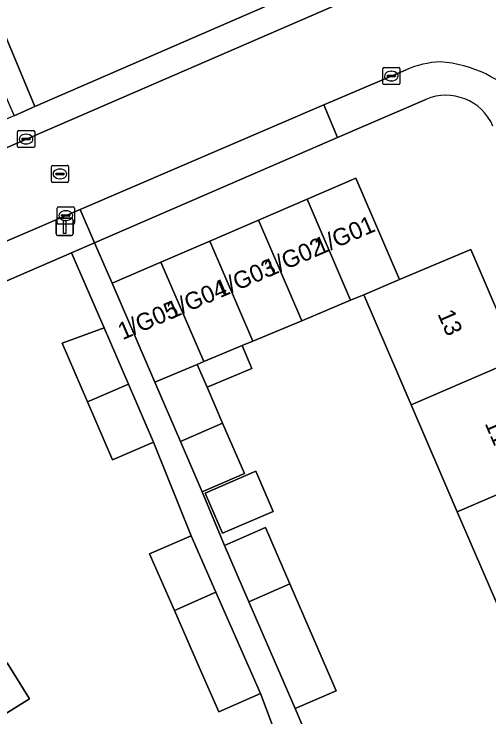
# Model space of a CAD drawing. Extents: x 159352 to 160617, y 385888 to 387323.
# Drawn here: x 159542.36 to 159569.99, y 386200.82 to 386241.72 of the extents above; entities that cross this region are included whole.
import ezdxf

# ---------------------------------------------------------------- set-up
doc = ezdxf.new("R2010")
doc.units = 0
for name, color, linetype in [('IMGEO_Erf', 7, 'Continuous'), ('IMGEO_Kolk', 7, 'Continuous'), ('IMGEO_Lichtmast', 7, 'Continuous'), ('IMGEO_Pand', 7, 'Continuous'), ('IMGEO_Pand_nummerreeks', 7, 'Continuous'), ('IMGEO_Rijbaan_lokaal_open', 7, 'Continuous'), ('IMGEO_Rioolput', 7, 'Continuous'), ('IMGEO_Voetpad_open', 7, 'Continuous')]:
    doc.layers.add(name, color=color, linetype=linetype)

msp = doc.modelspace()

# ---------------------------------------------------------------- linework, layer by layer
at = {"layer": 'IMGEO_Erf'}
for points in [[(159540.72, 386243.167), (159543.566, 386236.338), (159562.96, 386244.778)], [(159566.319, 386236.755), (159561.184, 386234.532), (159547.044, 386228.411), (159548.072, 386226.056), (159550.906, 386227.278), (159553.741, 386228.5), (159556.575, 386229.721), (159559.41, 386230.943), (159562.244, 386232.165), (159564.78, 386226.281), (159568.937, 386228.029), (159571.679, 386221.667), (159574.364, 386215.438), (159577.048, 386209.211), (159579.733, 386202.982), (159582.418, 386196.754), (159585.102, 386190.527), (159587.847, 386184.159), (159581.632, 386181.48), (159579.653, 386186.072), (159578.888, 386187.847), (159576.203, 386194.074), (159573.519, 386200.302), (159570.833, 386206.531)], [(159555.559, 386198.293), (159557.775, 386199.294), (159556.696, 386202.183), (159554.277, 386201.118), (159553.131, 386203.721), (159551.683, 386207.012), (159550.235, 386210.304), (159552.654, 386211.368), (159550.47, 386216.811), (159548.082, 386215.78), (159546.622, 386219.159), (159545.151, 386222.565), (159547.595, 386223.466), (159545.705, 386227.831), (159517.863, 386215.778)], [(159570.833, 386206.531), (159568.149, 386212.758), (159565.464, 386218.987), (159562.706, 386225.385), (159561.943, 386225.066), (159559.095, 386223.876), (159556.247, 386222.686), (159555.639, 386222.432), (159556.193, 386221.106), (159553.586, 386220.016), (159554.493, 386217.914), (159555.759, 386214.98), (159553.304, 386213.921), (159554.601, 386210.802), (159556.994, 386211.838), (159558.412, 386208.559), (159561.1, 386202.345), (159558.706, 386201.31), (159560.028, 386198.213)], [(159532.957, 386195.506), (159529.585, 386200.956), (159526.159, 386206.494), (159522.909, 386211.746), (159522.379, 386211.419), (159522.251, 386211.626), (159530.486, 386216.721), (159530.61, 386216.519), (159530.157, 386216.238), (159532.116, 386213.072), (159533.226, 386213.759), (159534.522, 386211.671), (159535.863, 386209.511), (159536.07, 386209.177), (159534.998, 386208.513), (159536.881, 386205.471), (159538.814, 386206.667), (159540.889, 386203.314), (159541.953, 386203.973), (159543.251, 386201.877), (159541.325, 386200.685)]]:
    msp.add_lwpolyline(points, dxfattribs=at)
msp.add_lwpolyline([(159557.426, 386212.781), (159554.493, 386211.516), (159553.486, 386213.85), (159556.42, 386215.115)], close=True, dxfattribs=at)
msp.add_arc((159567.492, 386234.02), 2.976, 23.2513, 113.2167, dxfattribs=at)
at = {"layer": 'IMGEO_Kolk'}
for p, q in [((159563.81, 386237.69), (159563.81, 386238.542)), ((159563.885, 386238.616), (159564.737, 386238.616)), ((159564.811, 386238.542), (159564.811, 386237.69)), ((159564.069, 386238.11), (159564.069, 386238.122)), ((159564.507, 386238.073), (159564.109, 386238.073)), ((159564.112, 386238.159), (159564.51, 386238.159)), ((159564.298, 386238.396), (159564.323, 386238.396)), ((159564.553, 386238.122), (159564.553, 386238.11)), ((159564.321, 386237.836), (159564.296, 386237.836)), ((159564.737, 386237.616), (159563.885, 386237.616)), ((159542.554, 386234.024), (159542.554, 386234.876)), ((159542.629, 386234.95), (159543.481, 386234.95)), ((159543.555, 386234.876), (159543.555, 386234.024)), ((159542.813, 386234.444), (159542.813, 386234.456)), ((159543.251, 386234.407), (159542.853, 386234.407)), ((159542.856, 386234.493), (159543.254, 386234.493)), ((159543.042, 386234.73), (159543.067, 386234.73)), ((159543.297, 386234.456), (159543.297, 386234.444)), ((159543.065, 386234.17), (159543.04, 386234.17)), ((159543.481, 386233.95), (159542.629, 386233.95)), ((159544.866, 386229.571), (159544.866, 386230.423)), ((159544.941, 386230.497), (159545.793, 386230.497)), ((159545.867, 386230.423), (159545.867, 386229.571)), ((159545.125, 386229.991), (159545.125, 386230.003)), ((159545.563, 386229.954), (159545.165, 386229.954)), ((159545.168, 386230.04), (159545.566, 386230.04)), ((159545.354, 386230.277), (159545.379, 386230.277)), ((159545.609, 386230.003), (159545.609, 386229.991)), ((159545.793, 386229.497), (159544.941, 386229.497)), ((159545.377, 386229.717), (159545.352, 386229.717))]:
    msp.add_line(p, q, dxfattribs=at)
for points in [[(159563.81, 386237.69), (159563.81, 386238.542)], [(159563.885, 386238.616), (159564.737, 386238.616)], [(159564.811, 386238.542), (159564.811, 386237.69)], [(159564.737, 386237.616), (159563.885, 386237.616)], [(159542.554, 386234.024), (159542.554, 386234.876)], [(159542.629, 386234.95), (159543.481, 386234.95)], [(159543.555, 386234.876), (159543.555, 386234.024)], [(159543.481, 386233.95), (159542.629, 386233.95)], [(159544.866, 386229.571), (159544.866, 386230.423)], [(159544.941, 386230.497), (159545.793, 386230.497)], [(159545.867, 386230.423), (159545.867, 386229.571)], [(159545.793, 386229.497), (159544.941, 386229.497)]]:
    msp.add_lwpolyline(points, dxfattribs=at)
for centre, radius, start, end in [((159563.887, 386238.54), 0.0765, 91.552, 178.448), ((159563.887, 386238.54), 0.0765, 91.552, 178.448), ((159564.735, 386238.54), 0.0765, 1.552, 88.448), ((159564.735, 386238.54), 0.0765, 1.552, 88.448), ((159564.109, 386238.119), 0.0403, 85.8775, 175.7526), ((159564.106, 386238.109), 0.0366, 178.938, 274.7102), ((159564.51, 386238.116), 0.043, 264.8664, 352.4533), ((159564.514, 386238.121), 0.0386, 1.7309, 96.639), ((159563.887, 386237.692), 0.0765, 181.552, 268.448), ((159563.887, 386237.692), 0.0765, 181.552, 268.448), ((159564.735, 386237.692), 0.0765, 271.552, 358.448), ((159564.735, 386237.692), 0.0765, 271.552, 358.448), ((159542.631, 386234.874), 0.0765, 91.552, 178.448), ((159542.631, 386234.874), 0.0765, 91.552, 178.448), ((159543.479, 386234.874), 0.0765, 1.552, 88.448), ((159543.479, 386234.874), 0.0765, 1.552, 88.448), ((159542.853, 386234.453), 0.0403, 85.8775, 175.7526), ((159542.85, 386234.443), 0.0366, 178.938, 274.7102), ((159543.254, 386234.45), 0.043, 264.8664, 352.4533), ((159543.258, 386234.455), 0.0386, 1.7309, 96.639), ((159542.631, 386234.026), 0.0765, 181.552, 268.448), ((159542.631, 386234.026), 0.0765, 181.552, 268.448), ((159543.479, 386234.026), 0.0765, 271.552, 358.448), ((159543.479, 386234.026), 0.0765, 271.552, 358.448), ((159544.943, 386230.421), 0.0765, 91.552, 178.448), ((159544.943, 386230.421), 0.0765, 91.552, 178.448), ((159545.791, 386230.421), 0.0765, 1.552, 88.448), ((159545.791, 386230.421), 0.0765, 1.552, 88.448), ((159545.165, 386230), 0.0403, 85.8775, 175.7526), ((159545.162, 386229.99), 0.0366, 178.938, 274.7102), ((159545.566, 386229.997), 0.043, 264.8664, 352.4533), ((159545.57, 386230.002), 0.0386, 1.7309, 96.639), ((159544.943, 386229.573), 0.0765, 181.552, 268.448), ((159544.943, 386229.573), 0.0765, 181.552, 268.448), ((159545.791, 386229.573), 0.0765, 271.552, 358.448), ((159545.791, 386229.573), 0.0765, 271.552, 358.448)]:
    msp.add_arc(centre, radius, start, end, dxfattribs=at)
for centre, major_axis, ratio, start_param, end_param in [((159564.297, 386238.116), (-0.387, 0.002), 0.722429, 4.712389, 7.853982), ((159564.322, 386238.116), (-0.39, 0.002), 0.717154, 1.570796, 4.712389), ((159543.041, 386234.45), (-0.387, 0.002), 0.722429, 4.712389, 7.853982), ((159543.066, 386234.45), (-0.39, 0.002), 0.717154, 1.570796, 4.712389), ((159545.353, 386229.997), (-0.387, 0.002), 0.722429, 4.712389, 7.853982), ((159545.378, 386229.997), (-0.39, 0.002), 0.717154, 1.570796, 4.712389)]:
    msp.add_ellipse(centre, major_axis=major_axis, ratio=ratio, start_param=start_param, end_param=end_param, dxfattribs=at)
at = {"layer": 'IMGEO_Lichtmast'}
for p, q in [((159544.803, 386228.937), (159544.803, 386229.737)), ((159544.803, 386229.737), (159544.803, 386228.937)), ((159544.903, 386229.837), (159545.693, 386229.837)), ((159545.693, 386229.837), (159544.903, 386229.837)), ((159545.793, 386229.737), (159545.793, 386228.937)), ((159545.793, 386228.937), (159545.793, 386229.737)), ((159545.693, 386228.837), (159544.903, 386228.837)), ((159544.903, 386228.837), (159545.693, 386228.837))]:
    msp.add_line(p, q, dxfattribs=at)
msp.add_lwpolyline([(159545.223, 386229.712), (159545.373, 386229.712), (159545.373, 386228.962), (159545.223, 386228.962), (159545.223, 386229.712)], dxfattribs=at)
for centre, start, end in [((159544.903, 386229.737), 90, 180), ((159544.903, 386229.737), 90, 180), ((159545.693, 386229.737), 0, 90), ((159545.693, 386229.737), 360, 90), ((159544.903, 386228.937), 180, 270), ((159544.903, 386228.937), 180, 270), ((159545.693, 386228.937), 270, 0), ((159545.693, 386228.937), 270, 0)]:
    msp.add_arc(centre, 0.1, start, end, dxfattribs=at)
at = {"layer": 'IMGEO_Pand'}
for points in [[(159561.943, 386225.066), (159562.706, 386225.385), (159564.78, 386226.281), (159562.244, 386232.165), (159559.41, 386230.943)], [(159559.095, 386223.876), (159561.943, 386225.066), (159559.41, 386230.943), (159556.575, 386229.721)], [(159556.575, 386229.721), (159553.741, 386228.5), (159556.247, 386222.686), (159559.095, 386223.876)], [(159553.741, 386228.5), (159550.906, 386227.278), (159553.399, 386221.496), (159555.639, 386222.432), (159556.247, 386222.686)], [(159571.679, 386221.667), (159568.937, 386228.029), (159564.78, 386226.281), (159562.706, 386225.385), (159565.464, 386218.987)], [(159550.551, 386220.306), (159553.017, 386221.336), (159553.399, 386221.496), (159550.906, 386227.278), (159548.072, 386226.056)], [(159549.01, 386220.191), (159547.595, 386223.466), (159545.151, 386222.565), (159546.622, 386219.159)], [(159555.639, 386222.432), (159553.399, 386221.496), (159553.017, 386221.336), (159553.586, 386220.016), (159556.193, 386221.106)], [(159553.586, 386220.016), (159553.017, 386221.336), (159550.551, 386220.306), (159552.038, 386216.856), (159554.493, 386217.914)], [(159565.464, 386218.987), (159568.149, 386212.758), (159574.364, 386215.438), (159571.679, 386221.667)], [(159546.622, 386219.159), (159548.082, 386215.78), (159550.47, 386216.811), (159549.01, 386220.191)], [(159554.493, 386217.914), (159552.038, 386216.856), (159553.304, 386213.921), (159555.759, 386214.98)], [(159577.048, 386209.211), (159574.364, 386215.438), (159568.149, 386212.758), (159570.833, 386206.531)], [(159557.426, 386212.781), (159556.42, 386215.115), (159553.486, 386213.85), (159554.493, 386211.516)], [(159558.412, 386208.559), (159556.994, 386211.838), (159554.601, 386210.802), (159556.017, 386207.527)], [(159552.654, 386211.368), (159550.235, 386210.304), (159551.683, 386207.012), (159554.102, 386208.077)], [(159556.017, 386207.527), (159558.706, 386201.31), (159561.1, 386202.345), (159558.412, 386208.559)], [(159555.551, 386204.785), (159554.102, 386208.077), (159551.683, 386207.012), (159553.131, 386203.721), (159554.277, 386201.118), (159556.696, 386202.183)], [(159538.814, 386206.667), (159536.881, 386205.471), (159529.585, 386200.956), (159532.957, 386195.506), (159541.325, 386200.685), (159543.251, 386201.877), (159541.953, 386203.973), (159540.889, 386203.314)]]:
    msp.add_lwpolyline(points, close=True, dxfattribs=at)
at = {"layer": 'IMGEO_Rijbaan_lokaal_open'}
for points in [[(159563.862, 386243.459), (159537.723, 386232.139), (159523.105, 386225.766)], [(159560.379, 386236.432), (159565.17, 386238.485)], [(159516.717, 386217.56), (159532.505, 386224.388), (159541.954, 386228.536), (159546.193, 386230.352), (159560.379, 386236.432)]]:
    msp.add_lwpolyline(points, dxfattribs=at)
for centre, radius, start, end in [((159567.496, 386232.981), 5.975, 93.183, 112.907), ((159566.61, 386231.64), 7.328, 42.683, 85.6663)]:
    msp.add_arc(centre, radius, start, end, dxfattribs=at)
at = {"layer": 'IMGEO_Rioolput'}
for p, q in [((159544.526, 386231.994), (159544.526, 386232.846)), ((159544.601, 386232.92), (159545.453, 386232.92)), ((159545.527, 386232.846), (159545.527, 386231.994)), ((159544.785, 386232.414), (159544.785, 386232.426)), ((159545.223, 386232.377), (159544.825, 386232.377)), ((159544.828, 386232.463), (159545.226, 386232.463)), ((159545.014, 386232.7), (159545.039, 386232.7)), ((159545.269, 386232.426), (159545.269, 386232.414)), ((159545.037, 386232.14), (159545.012, 386232.14)), ((159545.453, 386231.92), (159544.601, 386231.92))]:
    msp.add_line(p, q, dxfattribs=at)
for points in [[(159544.526, 386231.994), (159544.526, 386232.846)], [(159544.601, 386232.92), (159545.453, 386232.92)], [(159545.527, 386232.846), (159545.527, 386231.994)], [(159545.453, 386231.92), (159544.601, 386231.92)]]:
    msp.add_lwpolyline(points, dxfattribs=at)
for centre, radius, start, end in [((159544.603, 386232.844), 0.0765, 91.552, 178.448), ((159544.603, 386232.844), 0.0765, 91.552, 178.448), ((159545.451, 386232.844), 0.0765, 1.552, 88.448), ((159545.451, 386232.844), 0.0765, 1.552, 88.448), ((159544.825, 386232.423), 0.0403, 85.8775, 175.7526), ((159544.822, 386232.413), 0.0366, 178.938, 274.7102), ((159545.226, 386232.42), 0.043, 264.8664, 352.4533), ((159545.23, 386232.425), 0.0386, 1.7309, 96.639), ((159544.603, 386231.996), 0.0765, 181.552, 268.448), ((159544.603, 386231.996), 0.0765, 181.552, 268.448), ((159545.451, 386231.996), 0.0765, 271.552, 358.448), ((159545.451, 386231.996), 0.0765, 271.552, 358.448)]:
    msp.add_arc(centre, radius, start, end, dxfattribs=at)
for centre, major_axis, ratio, start_param, end_param in [((159545.013, 386232.42), (-0.387, 0.002), 0.722429, 4.712389, 7.853982), ((159545.038, 386232.42), (-0.39, 0.002), 0.717154, 1.570796, 4.712389)]:
    msp.add_ellipse(centre, major_axis=major_axis, ratio=ratio, start_param=start_param, end_param=end_param, dxfattribs=at)
at = {"layer": 'IMGEO_Voetpad_open'}
for points in [[(159562.96, 386244.778), (159543.566, 386236.338), (159542.352, 386235.81), (159542.159, 386235.726), (159526.489, 386229.016), (159522.371, 386227.221)], [(159538.396, 386244.858), (159542.352, 386235.81), (159543.566, 386236.338), (159540.72, 386243.167)], [(159537.723, 386232.139), (159563.862, 386243.459)], [(159565.17, 386238.485), (159560.379, 386236.432), (159561.184, 386234.532), (159566.319, 386236.755)], [(159545.705, 386227.831), (159547.044, 386228.411), (159546.193, 386230.352), (159541.954, 386228.536), (159532.505, 386224.388), (159516.717, 386217.56)], [(159560.028, 386198.213), (159558.706, 386201.31), (159556.017, 386207.527), (159554.601, 386210.802), (159553.304, 386213.921), (159552.038, 386216.856), (159550.551, 386220.306), (159548.072, 386226.056), (159547.044, 386228.411), (159545.705, 386227.831), (159547.595, 386223.466), (159549.01, 386220.191), (159550.47, 386216.811), (159552.654, 386211.368), (159554.102, 386208.077), (159555.551, 386204.785), (159556.696, 386202.183), (159557.775, 386199.294)], [(159517.863, 386215.778), (159545.705, 386227.831)]]:
    msp.add_lwpolyline(points, dxfattribs=at)
msp.add_lwpolyline([(159547.044, 386228.411), (159561.184, 386234.532), (159560.379, 386236.432), (159546.193, 386230.352)], close=True, dxfattribs=at)
for centre, radius, start, end in [((159567.496, 386232.981), 5.975, 93.183, 112.907), ((159566.61, 386231.64), 7.328, 42.683, 85.6663), ((159567.492, 386234.02), 2.976, 23.2513, 113.2167)]:
    msp.add_arc(centre, radius, start, end, dxfattribs=at)

# ---------------------------------------------------------------- texts
at = {"layer": 'IMGEO_Pand_nummerreeks'}
for s, rotation, p in [('1/G01', 23.319, (159560.108, 386227.672)), ('1/G02', 23.319, (159557.166, 386226.404)), ('1/G03', 23.319, (159554.337, 386225.185)), ('1/G04', 23.3194, (159551.503, 386223.963)), ('1/G05', 23.319, (159548.669, 386222.741)), ('13', 293.3183, (159566.985, 386224.272)), ('11', 293.3183, (159569.731, 386217.901))]:
    msp.add_text(s, height=1, rotation=rotation, dxfattribs=at).set_placement(p)

doc.saveas('drawing.dxf')
